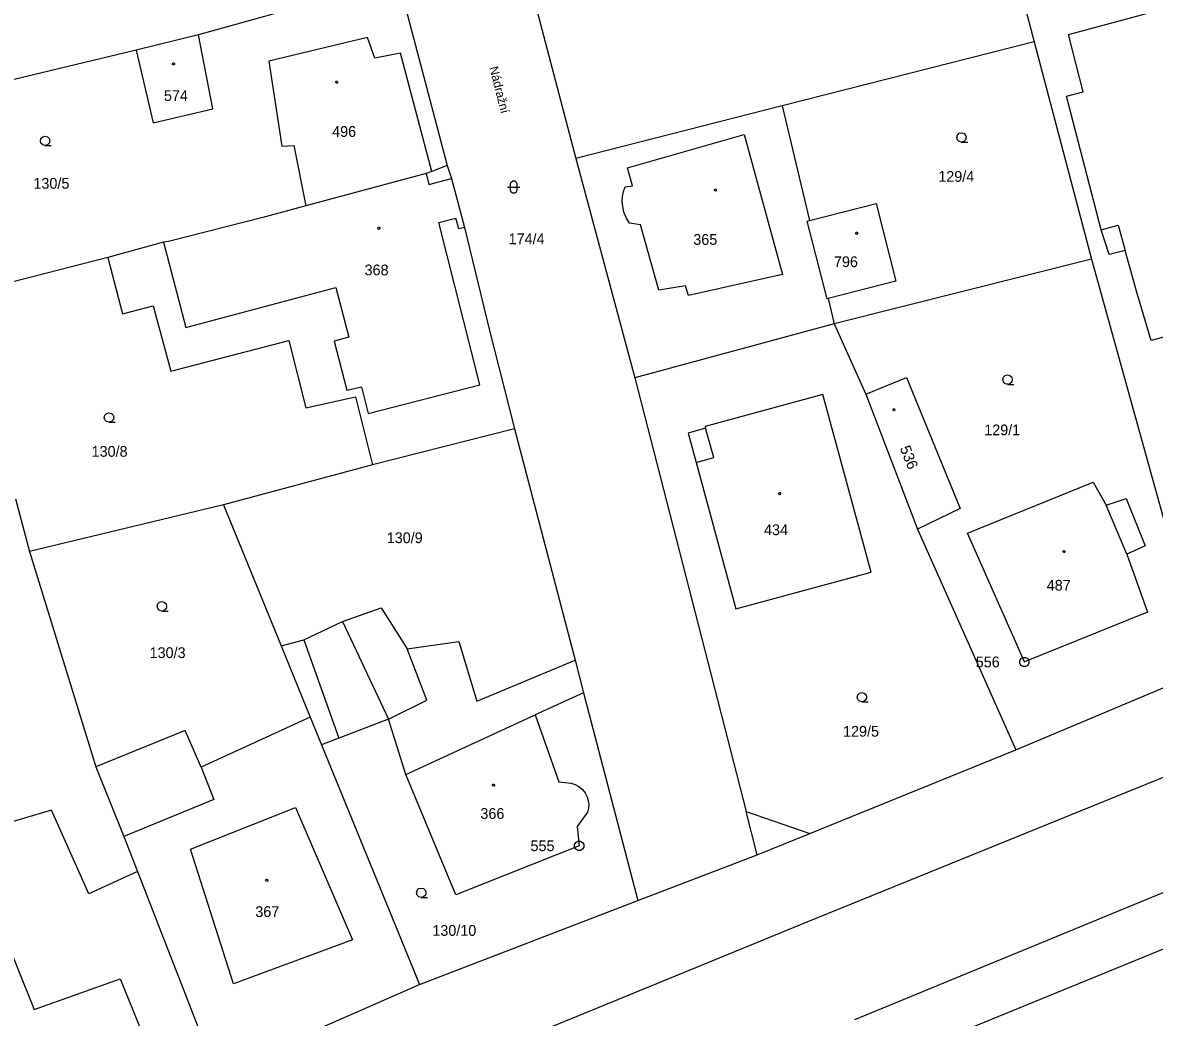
# Model space of a CAD drawing. Extents: x -757994 to -755874, y -1047691 to -1046119.
# Drawn here: x -756369.6 to -756280.1, y -1046731.4 to -1046652.7 of the extents above; entities that cross this region are included whole.
import ezdxf

# ---------------------------------------------------------------- set-up
doc = ezdxf.new("R2010")
doc.units = 0
doc.layers.add('katastrální mapa', color=7, linetype='Continuous')

msp = doc.modelspace()

# ---------------------------------------------------------------- linework, layer by layer
at = {"layer": 'katastrální mapa'}
for p, q in [((-755984.53, -1046599.97), (-756303.8, -1046731.6)), ((-756299.49, -1046616.69), (-756289.59, -1046654.25)), ((-756333.08, -1046635.83), (-756325.83, -1046663.46)), ((-756339.89, -1046649.29), (-756355.67, -1046653.68)), ((-756339.89, -1046649.29), (-756336, -1046664.03)), ((-756355.67, -1046653.68), (-756360.6, -1046654.89)), ((-756354.55, -1046659.55), (-756355.67, -1046653.68)), ((-756342.31, -1046653.91), (-756350.11, -1046655.78)), ((-756341.72, -1046655.54), (-756342.31, -1046653.91)), ((-756289.59, -1046654.25), (-756309.51, -1046659.31)), ((-756289.59, -1046654.25), (-756285.05, -1046671.44)), ((-756360.6, -1046654.89), (-756378.25, -1046659.16)), ((-756360.6, -1046654.89), (-756359.27, -1046660.66)), ((-756339.69, -1046655.14), (-756341.72, -1046655.54)), ((-756337.23, -1046664.51), (-756339.69, -1046655.14)), ((-756350.11, -1046655.78), (-756349.09, -1046662.5)), ((-756359.27, -1046660.66), (-756354.55, -1046659.55)), ((-756309.51, -1046659.31), (-756325.83, -1046663.46)), ((-756309.51, -1046659.31), (-756307.35, -1046668.37)), ((-756321.74, -1046664.2), (-756312.52, -1046661.56)), ((-756312.52, -1046661.56), (-756309.49, -1046672.65)), ((-756349.09, -1046662.5), (-756348.13, -1046662.44)), ((-756348.13, -1046662.44), (-756347.18, -1046667.22)), ((-756336, -1046664.03), (-756337.23, -1046664.51)), ((-756336, -1046664.03), (-756335.66, -1046665.06)), ((-756325.83, -1046663.46), (-756321.18, -1046680.82)), ((-756321.36, -1046665.62), (-756321.74, -1046664.2)), ((-756337.67, -1046664.66), (-756347.18, -1046667.22)), ((-756337.23, -1046664.51), (-756337.67, -1046664.66)), ((-756337.67, -1046664.66), (-756337.45, -1046665.53)), ((-756337.45, -1046665.53), (-756335.66, -1046665.06)), ((-756335.66, -1046665.06), (-756334.65, -1046668.93)), ((-756321.92, -1046665.7), (-756321.36, -1046665.62)), ((-756347.18, -1046667.22), (-756350.6, -1046668.13)), ((-756307.35, -1046668.37), (-756302.09, -1046667.03)), ((-756302.09, -1046667.03), (-756300.53, -1046673.16)), ((-756350.6, -1046668.13), (-756358.05, -1046670.04)), ((-756336.67, -1046668.53), (-756335.32, -1046668.18)), ((-756333.43, -1046681.38), (-756336.67, -1046668.53)), ((-756335.09, -1046669.03), (-756335.32, -1046668.18)), ((-756320.71, -1046668.71), (-756321.58, -1046668.58)), ((-756319.26, -1046673.88), (-756320.71, -1046668.71)), ((-756307.54, -1046668.42), (-756307.35, -1046668.37)), ((-756305.95, -1046674.57), (-756307.54, -1046668.42)), ((-756334.65, -1046668.93), (-756335.09, -1046669.03)), ((-756334.65, -1046668.93), (-756332.69, -1046676.96)), ((-756358.45, -1046670.1), (-756362.86, -1046671.31)), ((-756358.05, -1046670.04), (-756358.45, -1046670.1)), ((-756358.45, -1046670.1), (-756356.67, -1046676.85)), ((-756362.86, -1046671.31), (-756374.46, -1046674.27)), ((-756362.86, -1046671.31), (-756361.7, -1046675.76)), ((-756285.05, -1046671.44), (-756305.4, -1046676.55)), ((-756285.05, -1046671.44), (-756276.05, -1046703.93)), ((-756309.49, -1046672.65), (-756316.93, -1046674.31)), ((-756300.53, -1046673.16), (-756305.88, -1046674.55)), ((-756356.67, -1046676.85), (-756344.81, -1046673.67)), ((-756344.81, -1046673.67), (-756343.8, -1046677.61)), ((-756317.16, -1046673.53), (-756319.26, -1046673.88)), ((-756316.93, -1046674.31), (-756317.16, -1046673.53)), ((-756305.88, -1046674.55), (-756305.95, -1046674.57)), ((-756305.88, -1046674.55), (-756305.4, -1046676.55)), ((-756361.7, -1046675.76), (-756359.25, -1046675.12)), ((-756359.25, -1046675.12), (-756357.86, -1046680.3)), ((-756305.4, -1046676.55), (-756321.18, -1046680.82)), ((-756305.4, -1046676.55), (-756302.91, -1046682.11)), ((-756343.8, -1046677.61), (-756344.95, -1046677.91)), ((-756332.69, -1046676.96), (-756330.68, -1046684.84)), ((-756357.86, -1046680.3), (-756348.53, -1046677.86)), ((-756348.53, -1046677.86), (-756347.2, -1046683.2)), ((-756344.95, -1046677.91), (-756343.95, -1046681.79)), ((-756321.18, -1046680.82), (-756312.37, -1046715.11)), ((-756302.91, -1046682.11), (-756299.69, -1046680.79)), ((-756299.69, -1046680.79), (-756295.45, -1046691.15)), ((-756343.95, -1046681.79), (-756342.79, -1046681.52)), ((-756342.79, -1046681.52), (-756342.25, -1046683.65)), ((-756342.25, -1046683.65), (-756333.43, -1046681.38)), ((-756306.3, -1046682.14), (-756315.6, -1046684.67)), ((-756302.49, -1046696.18), (-756306.3, -1046682.14)), ((-756302.91, -1046682.11), (-756298.8, -1046692.8)), ((-756347.2, -1046683.2), (-756343.25, -1046682.32)), ((-756343.25, -1046682.32), (-756341.91, -1046687.7)), ((-756330.68, -1046684.84), (-756341.91, -1046687.7)), ((-756330.68, -1046684.84), (-756325.9, -1046703.16)), ((-756315.57, -1046684.81), (-756316.96, -1046685.19)), ((-756315.6, -1046684.67), (-756315.57, -1046684.81)), ((-756314.93, -1046687.13), (-756315.57, -1046684.81)), ((-756316.96, -1046685.19), (-756316.33, -1046687.51)), ((-756316.33, -1046687.51), (-756314.93, -1046687.13)), ((-756316.33, -1046687.51), (-756313.19, -1046699.08)), ((-756307.54, -1046723.85), (-756216.75, -1046686.91)), ((-756341.91, -1046687.7), (-756353.69, -1046690.86)), ((-756294.86, -1046693.1), (-756284.91, -1046689.07)), ((-756284.91, -1046689.07), (-756283.9, -1046690.9)), ((-756370.14, -1046690.39), (-756369.03, -1046694.55)), ((-756353.69, -1046690.86), (-756369.03, -1046694.55)), ((-756353.69, -1046690.86), (-756349.13, -1046702.02)), ((-756295.45, -1046691.15), (-756298.8, -1046692.8)), ((-756283.9, -1046690.9), (-756282.3, -1046690.36)), ((-756282.25, -1046694.77), (-756283.9, -1046690.9)), ((-756282.3, -1046690.36), (-756280.81, -1046694.1)), ((-756298.8, -1046692.8), (-756291.03, -1046710.25)), ((-756290.36, -1046703.29), (-756294.86, -1046693.1)), ((-756369.03, -1046694.55), (-756363.79, -1046711.58)), ((-756280.81, -1046694.1), (-756282.25, -1046694.77)), ((-756282.25, -1046694.77), (-756280.62, -1046699.36)), ((-756313.19, -1046699.08), (-756302.49, -1046696.18)), ((-756344.3, -1046700.1), (-756341.22, -1046699)), ((-756341.22, -1046699), (-756339.17, -1046702.25)), ((-756347.34, -1046701.54), (-756344.3, -1046700.1)), ((-756344.3, -1046700.1), (-756340.64, -1046707.81)), ((-756280.62, -1046699.36), (-756290.36, -1046703.29)), ((-756349.13, -1046702.02), (-756347.34, -1046701.54)), ((-756347.34, -1046701.54), (-756344.58, -1046709.33)), ((-756339.17, -1046702.25), (-756335.09, -1046701.67)), ((-756335.09, -1046701.67), (-756333.66, -1046706.4)), ((-756349.13, -1046702.02), (-756346.84, -1046707.65)), ((-756337.63, -1046706.31), (-756339.17, -1046702.25)), ((-756333.66, -1046706.4), (-756325.9, -1046703.16)), ((-756325.9, -1046703.16), (-756325.22, -1046705.73)), ((-756290.385, -1046703.29), (-756290.335, -1046703.29)), ((-756291.03, -1046710.25), (-756276.05, -1046703.93)), ((-756340.64, -1046707.81), (-756337.63, -1046706.31)), ((-756325.22, -1046705.73), (-756329.04, -1046707.48)), ((-756325.22, -1046705.73), (-756320.93, -1046722.17)), ((-756346.84, -1046707.65), (-756355.46, -1046711.62)), ((-756346.84, -1046707.65), (-756345.94, -1046709.85)), ((-756340.64, -1046707.81), (-756344.58, -1046709.33)), ((-756339.27, -1046712.18), (-756340.64, -1046707.81)), ((-756339.27, -1046712.18), (-756329.04, -1046707.48)), ((-756329.04, -1046707.48), (-756327.17, -1046712.77)), ((-756356.73, -1046708.7), (-756363.79, -1046711.58)), ((-756355.46, -1046711.62), (-756356.73, -1046708.7)), ((-756344.58, -1046709.33), (-756345.94, -1046709.85)), ((-756345.94, -1046709.85), (-756338.2, -1046728.8)), ((-756307.32, -1046716.86), (-756291.03, -1046710.25)), ((-756363.79, -1046711.58), (-756361.57, -1046717.09)), ((-756355.46, -1046711.62), (-756354.46, -1046714.16)), ((-756335.33, -1046721.72), (-756339.27, -1046712.18)), ((-756327.17, -1046712.77), (-756326.21, -1046712.87)), ((-756354.46, -1046714.16), (-756361.57, -1046717.09)), ((-756367.29, -1046715.01), (-756372.02, -1046716.4)), ((-756364.34, -1046721.64), (-756367.29, -1046715.01)), ((-756356.31, -1046718.09), (-756348, -1046714.8)), ((-756348, -1046714.8), (-756343.49, -1046725.26)), ((-756324.9, -1046715.16), (-756325.74, -1046716.3)), ((-756312.37, -1046715.11), (-756307.32, -1046716.86)), ((-756311.49, -1046718.55), (-756312.37, -1046715.11)), ((-756361.57, -1046717.09), (-756360.49, -1046719.86)), ((-756325.74, -1046716.3), (-756325.57, -1046717.83)), ((-756311.49, -1046718.55), (-756307.32, -1046716.86)), ((-756325.57, -1046717.83), (-756335.33, -1046721.72)), ((-756325.595, -1046717.83), (-756325.545, -1046717.83)), ((-756352.92, -1046728.76), (-756356.31, -1046718.09)), ((-756320.93, -1046722.17), (-756311.49, -1046718.55)), ((-756373.15, -1046719.69), (-756368.67, -1046730.78)), ((-756360.49, -1046719.86), (-756364.34, -1046721.64)), ((-756360.49, -1046719.86), (-756354.28, -1046735.84)), ((-756338.2, -1046728.8), (-756320.93, -1046722.17)), ((-756396.18, -1046760.15), (-756307.54, -1046723.85)), ((-756310.88, -1046738.86), (-756275.39, -1046724.36)), ((-756343.49, -1046725.26), (-756352.92, -1046728.76)), ((-756368.67, -1046730.78), (-756361.87, -1046728.36)), ((-756361.87, -1046728.36), (-756359.22, -1046734.82)), ((-756354.28, -1046735.84), (-756338.2, -1046728.8))]:
    msp.add_line(p, q, dxfattribs=at)
for points in [[(-756284.28, -1046669.1), (-756287.04, -1046658.54), (-756285.71, -1046658.19), (-756286.88, -1046653.67), (-756276.48, -1046650.85), (-756270.99, -1046671.04), (-756269.97, -1046670.79), (-756268.99, -1046674.85)], [(-756295.33, -1046662.17), (-756295.52, -1046662.12), (-756295.655, -1046661.985), (-756295.705, -1046661.8), (-756295.655, -1046661.615), (-756295.52, -1046661.48), (-756295.335, -1046661.43), (-756295.15, -1046661.48), (-756295.015, -1046661.615), (-756294.965, -1046661.805), (-756295.015, -1046661.995), (-756295.15, -1046662.13), (-756295.34, -1046662.18), (-756294.84, -1046662.18)], [(-756367.81, -1046662.44), (-756368, -1046662.39), (-756368.135, -1046662.255), (-756368.185, -1046662.07), (-756368.135, -1046661.885), (-756368, -1046661.75), (-756367.815, -1046661.7), (-756367.63, -1046661.75), (-756367.495, -1046661.885), (-756367.445, -1046662.075), (-756367.495, -1046662.265), (-756367.63, -1046662.4), (-756367.82, -1046662.45), (-756367.32, -1046662.45)], [(-756331.25, -1046665.73), (-756330.615, -1046665.73), (-756330.25, -1046665.73)], [(-756321.58, -1046668.58), (-756321.832, -1046668.194), (-756322.033, -1046667.711), (-756322.13, -1046667.26), (-756322.163, -1046666.862), (-756322.137, -1046666.465), (-756322.057, -1046666.075), (-756321.92, -1046665.7)], [(-756284.28, -1046669.1), (-756282.95, -1046668.75), (-756282.4, -1046670.75)], [(-756282.4, -1046670.75), (-756283.66, -1046671.07), (-756284.28, -1046669.1)], [(-756268.99, -1046674.85), (-756280.33, -1046677.86), (-756281.44, -1046674.16), (-756282.4, -1046670.75)], [(-756291.68, -1046681.33), (-756291.87, -1046681.28), (-756292.005, -1046681.145), (-756292.055, -1046680.96), (-756292.005, -1046680.775), (-756291.87, -1046680.64), (-756291.685, -1046680.59), (-756291.5, -1046680.64), (-756291.365, -1046680.775), (-756291.315, -1046680.965), (-756291.365, -1046681.155), (-756291.5, -1046681.29), (-756291.69, -1046681.34), (-756291.19, -1046681.34)], [(-756362.75, -1046684.32), (-756362.94, -1046684.27), (-756363.075, -1046684.135), (-756363.125, -1046683.95), (-756363.075, -1046683.765), (-756362.94, -1046683.63), (-756362.755, -1046683.58), (-756362.57, -1046683.63), (-756362.435, -1046683.765), (-756362.385, -1046683.955), (-756362.435, -1046684.145), (-756362.57, -1046684.28), (-756362.76, -1046684.33), (-756362.26, -1046684.33)], [(-756358.56, -1046699.26), (-756358.75, -1046699.21), (-756358.885, -1046699.075), (-756358.935, -1046698.89), (-756358.885, -1046698.705), (-756358.75, -1046698.57), (-756358.565, -1046698.52), (-756358.38, -1046698.57), (-756358.245, -1046698.705), (-756358.195, -1046698.895), (-756358.245, -1046699.085), (-756358.38, -1046699.22), (-756358.57, -1046699.27), (-756358.07, -1046699.27)], [(-756303.2, -1046706.44), (-756303.39, -1046706.39), (-756303.525, -1046706.255), (-756303.575, -1046706.07), (-756303.525, -1046705.885), (-756303.39, -1046705.75), (-756303.205, -1046705.7), (-756303.02, -1046705.75), (-756302.885, -1046705.885), (-756302.835, -1046706.075), (-756302.885, -1046706.265), (-756303.02, -1046706.4), (-756303.21, -1046706.45), (-756302.71, -1046706.45)], [(-756326.21, -1046712.87), (-756325.891, -1046712.972), (-756325.585, -1046713.145), (-756325.318, -1046713.374), (-756325.1, -1046713.651), (-756324.95, -1046713.95), (-756324.856, -1046714.247), (-756324.817, -1046714.551), (-756324.83, -1046714.856), (-756324.9, -1046715.16)], [(-756338.05, -1046721.91), (-756338.24, -1046721.86), (-756338.375, -1046721.725), (-756338.425, -1046721.54), (-756338.375, -1046721.355), (-756338.24, -1046721.22), (-756338.055, -1046721.17), (-756337.87, -1046721.22), (-756337.735, -1046721.355), (-756337.685, -1046721.545), (-756337.735, -1046721.735), (-756337.87, -1046721.87), (-756338.06, -1046721.92), (-756337.56, -1046721.92)]]:
    msp.add_lwpolyline(points, dxfattribs=at)
for points in [[(-756357.65, -1046655.905), (-756357.6, -1046655.915), (-756357.575, -1046655.96), (-756357.565, -1046655.99), (-756357.575, -1046656.035), (-756357.615, -1046656.07), (-756357.65, -1046656.075), (-756357.695, -1046656.06), (-756357.725, -1046656.03), (-756357.735, -1046655.99), (-756357.725, -1046655.945), (-756357.685, -1046655.91)], [(-756344.75, -1046657.345), (-756344.7, -1046657.355), (-756344.675, -1046657.4), (-756344.665, -1046657.43), (-756344.675, -1046657.475), (-756344.715, -1046657.51), (-756344.75, -1046657.515), (-756344.795, -1046657.5), (-756344.825, -1046657.47), (-756344.835, -1046657.43), (-756344.825, -1046657.385), (-756344.785, -1046657.35)], [(-756331, -1046665.48), (-756330.95, -1046665.335), (-756330.825, -1046665.245), (-756330.67, -1046665.245), (-756330.545, -1046665.335), (-756330.495, -1046665.48), (-756330.495, -1046665.98), (-756330.545, -1046666.125), (-756330.67, -1046666.215), (-756330.825, -1046666.215), (-756330.95, -1046666.125), (-756331, -1046665.98)], [(-756314.78, -1046665.885), (-756314.73, -1046665.895), (-756314.705, -1046665.94), (-756314.695, -1046665.97), (-756314.705, -1046666.015), (-756314.745, -1046666.05), (-756314.78, -1046666.055), (-756314.825, -1046666.04), (-756314.855, -1046666.01), (-756314.865, -1046665.97), (-756314.855, -1046665.925), (-756314.815, -1046665.89)], [(-756341.41, -1046668.905), (-756341.36, -1046668.915), (-756341.335, -1046668.96), (-756341.325, -1046668.99), (-756341.335, -1046669.035), (-756341.375, -1046669.07), (-756341.41, -1046669.075), (-756341.455, -1046669.06), (-756341.485, -1046669.03), (-756341.495, -1046668.99), (-756341.485, -1046668.945), (-756341.445, -1046668.91)], [(-756303.62, -1046669.305), (-756303.57, -1046669.315), (-756303.545, -1046669.36), (-756303.535, -1046669.39), (-756303.545, -1046669.435), (-756303.585, -1046669.47), (-756303.62, -1046669.475), (-756303.665, -1046669.46), (-756303.695, -1046669.43), (-756303.705, -1046669.39), (-756303.695, -1046669.345), (-756303.655, -1046669.31)], [(-756300.67, -1046683.255), (-756300.62, -1046683.265), (-756300.595, -1046683.31), (-756300.585, -1046683.34), (-756300.595, -1046683.385), (-756300.635, -1046683.42), (-756300.67, -1046683.425), (-756300.715, -1046683.41), (-756300.745, -1046683.38), (-756300.755, -1046683.34), (-756300.745, -1046683.295), (-756300.705, -1046683.26)], [(-756309.71, -1046689.895), (-756309.66, -1046689.905), (-756309.635, -1046689.95), (-756309.625, -1046689.98), (-756309.635, -1046690.025), (-756309.675, -1046690.06), (-756309.71, -1046690.065), (-756309.755, -1046690.05), (-756309.785, -1046690.02), (-756309.795, -1046689.98), (-756309.785, -1046689.935), (-756309.745, -1046689.9)], [(-756287.23, -1046694.465), (-756287.18, -1046694.475), (-756287.155, -1046694.52), (-756287.145, -1046694.55), (-756287.155, -1046694.595), (-756287.195, -1046694.63), (-756287.23, -1046694.635), (-756287.275, -1046694.62), (-756287.305, -1046694.59), (-756287.315, -1046694.55), (-756287.305, -1046694.505), (-756287.265, -1046694.47)], [(-756290.265, -1046702.93), (-756290.095, -1046703.025), (-756290, -1046703.195), (-756290, -1046703.39), (-756290.095, -1046703.56), (-756290.265, -1046703.655), (-756290.46, -1046703.655), (-756290.63, -1046703.56), (-756290.725, -1046703.39), (-756290.725, -1046703.195), (-756290.63, -1046703.025), (-756290.46, -1046702.93)], [(-756332.35, -1046712.945), (-756332.3, -1046712.955), (-756332.275, -1046713), (-756332.265, -1046713.03), (-756332.275, -1046713.075), (-756332.315, -1046713.11), (-756332.35, -1046713.115), (-756332.395, -1046713.1), (-756332.425, -1046713.07), (-756332.435, -1046713.03), (-756332.425, -1046712.985), (-756332.385, -1046712.95)], [(-756325.475, -1046717.47), (-756325.305, -1046717.565), (-756325.21, -1046717.735), (-756325.21, -1046717.93), (-756325.305, -1046718.1), (-756325.475, -1046718.195), (-756325.67, -1046718.195), (-756325.84, -1046718.1), (-756325.935, -1046717.93), (-756325.935, -1046717.735), (-756325.84, -1046717.565), (-756325.67, -1046717.47)], [(-756350.28, -1046720.475), (-756350.23, -1046720.485), (-756350.205, -1046720.53), (-756350.195, -1046720.56), (-756350.205, -1046720.605), (-756350.245, -1046720.64), (-756350.28, -1046720.645), (-756350.325, -1046720.63), (-756350.355, -1046720.6), (-756350.365, -1046720.56), (-756350.355, -1046720.515), (-756350.315, -1046720.48)]]:
    msp.add_lwpolyline(points, close=True, dxfattribs=at)

# ---------------------------------------------------------------- texts
for s, height, rotation, p in [('Nádražní', 0.7, 284.41625, (-756332.687, -1046656.283)), ('536', 0.85, 291.8647, (-756300.229, -1046686.381))]:
    msp.add_text(s, height=height, rotation=rotation, dxfattribs=at).set_placement(p)
for s, p in [('574', (-756358.41, -1046658.92)), ('496', (-756345.107, -1046661.76)), ('130/5', (-756368.733, -1046665.86)), ('129/4', (-756297.169, -1046665.31)), ('174/4', (-756331.152, -1046670.25)), ('365', (-756316.544, -1046670.3)), ('796', (-756305.421, -1046672.06)), ('368', (-756342.541, -1046672.71)), ('129/1', (-756293.535, -1046685.36)), ('130/8', (-756364.13, -1046687.06)), ('434', (-756310.951, -1046693.26)), ('130/9', (-756340.789, -1046693.89)), ('487', (-756288.59, -1046697.65)), ('130/3', (-756359.543, -1046702.98)), ('556', (-756294.207, -1046703.715)), ('129/5', (-756304.703, -1046709.2)), ('366', (-756333.381, -1046715.7)), ('555', (-756329.417, -1046718.255)), ('367', (-756351.181, -1046723.46)), ('130/10', (-756337.183, -1046724.95))]:
    msp.add_text(s, height=0.85, dxfattribs=at).set_placement(p)

doc.saveas('drawing.dxf')
